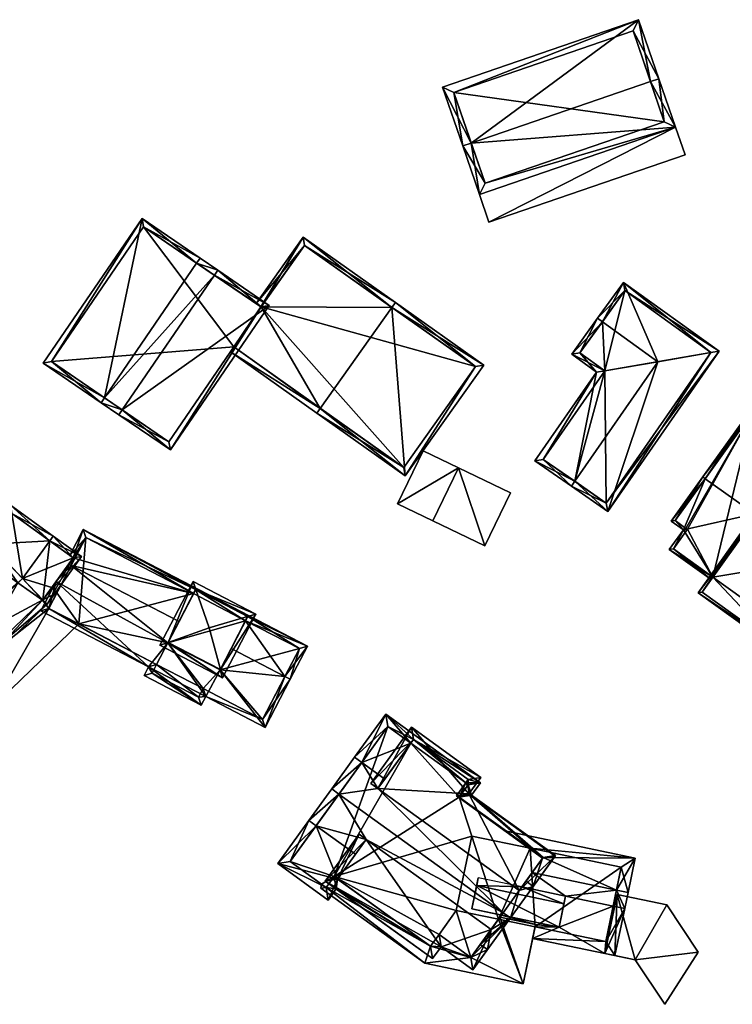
# Model space of a CAD drawing. Header units: inches. Extents: x 2685601 to 2690022, y 1235992 to 1239010.
# Tile 356 of 390: x 2689449 to 2689509, y 1237909 to 1237992. Entities that reach past the tile are written whole.
import ezdxf

# ---------------------------------------------------------------- set-up
doc = ezdxf.new("R2010")
doc.units = ezdxf.units.IN
doc.header["$MEASUREMENT"] = 0
doc.layers.add('Gebaeude Einzelhaus', color=10, linetype='Continuous')
doc.layers.add('Offenes Gebaeude', color=10, linetype='Continuous')

msp = doc.modelspace()

# ---------------------------------------------------------------- meshes
at = {"layer": 'Gebaeude Einzelhaus'}
mesh = msp.add_polyface(dxfattribs=at)
corners = [(2689487.091, 1237981.527, 516.248), (2689501.208, 1237991.934, 512.835), (2689484.674, 1237986.256, 512.835), (2689502.207, 1237986.717, 516.248), (2689502.915, 1237986.96, 516.248), (2689486.381, 1237981.283, 516.248), (2689504.324, 1237982.859, 513.34), (2689487.79, 1237977.181, 513.34), (2689485.626, 1237985.791, 513.321), (2689500.743, 1237990.981, 513.322), (2689488.256, 1237978.134, 513.843), (2689503.371, 1237983.325, 513.843), (2689503.371, 1237983.325, 502.174), (2689500.743, 1237990.981, 502.174), (2689485.626, 1237985.791, 502.174), (2689488.256, 1237978.134, 502.174)]
mesh.append_faces([[corners[k] for k in face] for face in [(3, 9, 4), (11, 3, 4), (6, 10, 11), (6, 11, 4), (7, 10, 6), (0, 10, 5), (8, 0, 5), (5, 10, 7), (2, 8, 5), (9, 8, 1), (4, 9, 1), (1, 8, 2), (7, 0, 5), (7, 6, 0), (0, 6, 3), (3, 6, 4), (0, 2, 5), (4, 1, 3), (3, 1, 0), (0, 1, 2)]], dxfattribs={"color": 13})
mesh.append_faces([[corners[k] for k in face] for face in [(12, 15, 14), (12, 14, 13), (10, 15, 12), (10, 12, 11), (0, 15, 10), (14, 15, 8), (8, 15, 0), (13, 14, 8), (9, 13, 8), (12, 13, 9), (3, 12, 9), (11, 12, 3)]], dxfattribs={"color": 41})
mesh = msp.add_polyface(dxfattribs=at)
corners = [(2689465.72, 1237970.803, 513.245), (2689464.226, 1237971.824, 511.097), (2689463.944, 1237971.411, 511.097), (2689465.438, 1237970.39, 513.245), (2689456.18, 1237960.046, 511.097), (2689457.675, 1237959.024, 513.245), (2689455.898, 1237959.633, 511.097), (2689457.393, 1237958.611, 513.245), (2689461.736, 1237955.644, 508.695), (2689470.065, 1237967.835, 508.695), (2689459.343, 1237975.16, 507.431), (2689451.014, 1237962.969, 507.431), (2689469.37, 1237967.704, 509.127), (2689459.474, 1237974.465, 507.741), (2689451.709, 1237963.1, 507.741), (2689461.605, 1237956.339, 509.128), (2689469.363, 1237967.709, 506.513), (2689459.474, 1237974.465, 499.252), (2689469.37, 1237967.704, 506.514), (2689469.363, 1237967.709, 499.252), (2689451.709, 1237963.1, 499.252), (2689461.605, 1237956.339, 499.252), (2689467.067, 1237964.334, 506.528), (2689467.067, 1237964.334, 499.252), (2689469.37, 1237967.704, 499.252)]
mesh.append_faces([[corners[k] for k in face] for face in [(8, 15, 12), (8, 12, 9), (5, 15, 7), (7, 15, 8), (4, 5, 6), (14, 4, 6), (6, 5, 7), (11, 14, 6), (13, 14, 10), (10, 14, 11), (2, 13, 1), (1, 13, 10), (3, 2, 0), (12, 3, 0), (9, 12, 0), (0, 2, 1), (4, 11, 6), (1, 10, 2), (2, 10, 4), (4, 10, 11), (5, 9, 3), (3, 9, 0), (7, 8, 5), (5, 8, 9), (5, 6, 7), (3, 4, 5), (5, 4, 6), (0, 2, 3), (3, 2, 4), (0, 1, 2)]], dxfattribs={"color": 13})
mesh.append_faces([[corners[k] for k in face] for face in [(19, 23, 17), (17, 23, 20), (20, 23, 21), (19, 24, 23), (12, 22, 18), (22, 21, 23), (12, 15, 22), (22, 15, 21), (4, 15, 5), (4, 21, 15), (4, 14, 21), (21, 14, 20), (14, 13, 20), (20, 13, 17), (17, 16, 19), (16, 12, 18), (16, 2, 12), (12, 2, 3), (17, 13, 16), (16, 13, 2)]], dxfattribs={"color": 41})
mesh = msp.add_polyface(dxfattribs=at)
corners = [(2689480.409, 1237967.675, 508.19), (2689480.699, 1237968.084, 508.19), (2689472.93, 1237973.598, 506.42), (2689469.363, 1237967.709, 506.513), (2689468.95, 1237967.991, 506.42), (2689469.37, 1237967.704, 506.514), (2689474.362, 1237959.156, 508.19), (2689467.067, 1237964.334, 506.528), (2689466.785, 1237963.921, 506.53), (2689474.073, 1237958.749, 508.19), (2689481.524, 1237953.46, 506.42), (2689488.15, 1237962.794, 506.42), (2689481.405, 1237954.158, 506.517), (2689487.453, 1237962.675, 506.517), (2689473.049, 1237972.9, 506.513), (2689487.453, 1237962.675, 499.252), (2689473.049, 1237972.9, 499.252), (2689469.363, 1237967.709, 499.252), (2689481.405, 1237954.158, 499.252), (2689467.067, 1237964.334, 499.252), (2689469.37, 1237967.704, 499.252)]
mesh.append_faces([[corners[k] for k in face] for face in [(6, 8, 7), (6, 9, 8), (1, 14, 2), (2, 14, 4), (4, 14, 3), (1, 0, 14), (10, 13, 11), (11, 13, 1), (1, 13, 0), (10, 12, 13), (10, 9, 12), (12, 9, 6), (0, 11, 1), (9, 10, 6), (6, 10, 0), (0, 10, 11), (6, 8, 9), (6, 7, 8), (0, 5, 6), (6, 5, 7), (0, 2, 5), (5, 2, 3), (3, 2, 4), (0, 1, 2)]], dxfattribs={"color": 13})
mesh.append_faces([[corners[k] for k in face] for face in [(15, 20, 16), (16, 20, 17), (15, 18, 20), (20, 18, 19), (13, 12, 15), (15, 12, 18), (18, 6, 19), (19, 6, 7), (18, 12, 6), (16, 17, 14), (14, 17, 3), (0, 16, 14), (0, 15, 16), (0, 13, 15)]], dxfattribs={"color": 41})
mesh = msp.add_polyface(dxfattribs=at)
corners = [(2689498.155, 1237966.457, 508.984), (2689499.936, 1237969.78, 507.44), (2689497.749, 1237966.75, 508.984), (2689502.826, 1237963.087, 508.983), (2689507.298, 1237963.852, 507.647), (2689507.989, 1237963.97, 507.44), (2689495.824, 1237953.004, 508.984), (2689495.539, 1237952.593, 508.984), (2689498.608, 1237950.462, 507.44), (2689495.563, 1237963.72, 507.44), (2689498.355, 1237962.322, 507.647), (2689497.664, 1237962.204, 507.44), (2689492.47, 1237954.724, 507.44), (2689500.049, 1237969.082, 507.647), (2689498.483, 1237951.158, 507.646), (2689496.261, 1237963.833, 507.647), (2689493.166, 1237954.85, 507.647), (2689507.298, 1237963.852, 501.483), (2689500.049, 1237969.082, 501.483), (2689496.261, 1237963.833, 501.483), (2689498.355, 1237962.322, 501.483), (2689493.166, 1237954.85, 501.483), (2689498.483, 1237951.158, 501.483)]
mesh.append_faces([[corners[k] for k in face] for face in [(6, 14, 7), (16, 6, 7), (7, 14, 8), (12, 16, 7), (10, 16, 11), (15, 10, 11), (11, 16, 12), (9, 15, 11), (0, 15, 2), (13, 0, 2), (2, 15, 9), (1, 13, 2), (5, 14, 4), (4, 13, 5), (8, 14, 5), (5, 13, 1), (11, 6, 10), (10, 6, 3), (11, 12, 6), (6, 12, 7), (0, 10, 3), (0, 9, 10), (10, 9, 11), (0, 2, 9), (6, 8, 3), (3, 8, 4), (4, 8, 5), (6, 7, 8), (5, 1, 4), (4, 1, 3), (3, 1, 0), (0, 1, 2)]], dxfattribs={"color": 13})
mesh.append_faces([[corners[k] for k in face] for face in [(20, 22, 21), (18, 20, 19), (17, 22, 20), (17, 20, 18), (14, 22, 17), (14, 17, 4), (21, 22, 6), (6, 22, 14), (16, 21, 6), (20, 21, 16), (10, 20, 16), (19, 20, 10), (15, 19, 10), (18, 19, 0), (0, 19, 15), (13, 18, 0), (17, 18, 13), (4, 17, 13)]], dxfattribs={"color": 41})
mesh = msp.add_polyface(dxfattribs=at)
corners = [(2689506.828, 1237953.225, 521.809), (2689510.794, 1237959.183, 516.502), (2689506.625, 1237953.371, 521.809), (2689510.98, 1237950.248, 521.809), (2689511.183, 1237950.102, 521.809), (2689526.314, 1237948.051, 516.501), (2689517.655, 1237945.46, 521.809), (2689517.86, 1237945.314, 521.809), (2689521.943, 1237942.386, 521.809), (2689522.146, 1237942.24, 521.809), (2689503.948, 1237949.638, 518.308), (2689504.98, 1237948.896, 518.308), (2689507.461, 1237944.913, 516.943), (2689503.79, 1237947.239, 516.753), (2689507.316, 1237944.71, 516.753), (2689513.934, 1237940.271, 516.944), (2689517.44, 1237937.449, 516.753), (2689518.701, 1237939.206, 518.401), (2689513.788, 1237940.068, 516.753), (2689519.539, 1237938.605, 518.402), (2689517.383, 1237937.798, 516.944), (2689518.644, 1237939.555, 518.592), (2689519.481, 1237938.954, 518.592), (2689504.296, 1237949.695, 518.498), (2689505.194, 1237949.035, 518.489), (2689505.329, 1237948.954, 518.499), (2689504.139, 1237947.296, 516.943), (2689525.965, 1237947.994, 516.686), (2689521.679, 1237951.069, 516.686), (2689510.851, 1237958.834, 516.688), (2689519.481, 1237938.954, 503.621), (2689525.965, 1237947.994, 503.621), (2689510.851, 1237958.834, 503.621), (2689504.296, 1237949.695, 503.621), (2689505.194, 1237949.035, 503.621), (2689505.329, 1237948.954, 503.621), (2689504.139, 1237947.296, 503.621), (2689507.461, 1237944.913, 503.621), (2689513.934, 1237940.271, 503.621), (2689517.383, 1237937.798, 503.621), (2689518.644, 1237939.555, 503.621)]
mesh.append_faces([[corners[k] for k in face] for face in [(1, 29, 2), (2, 29, 0), (1, 28, 29), (27, 9, 8), (1, 5, 28), (28, 5, 27), (27, 5, 9), (11, 26, 13), (13, 26, 14), (14, 26, 12), (11, 25, 26), (11, 24, 25), (0, 23, 2), (2, 23, 10), (10, 23, 11), (11, 23, 24), (17, 22, 19), (19, 22, 9), (9, 22, 8), (17, 21, 22), (15, 20, 18), (18, 20, 16), (16, 20, 17), (17, 20, 21), (15, 7, 6), (8, 19, 9), (15, 17, 7), (7, 17, 8), (8, 17, 19), (18, 16, 15), (15, 16, 17), (3, 12, 4), (12, 13, 14), (0, 11, 3), (3, 11, 12), (12, 11, 13), (0, 10, 11), (0, 2, 10), (5, 8, 9), (5, 7, 8), (5, 6, 7), (5, 4, 6), (5, 1, 4), (4, 1, 3), (3, 1, 0), (0, 1, 2)]], dxfattribs={"color": 13})
mesh.append_faces([[corners[k] for k in face] for face in [(38, 40, 39), (37, 31, 38), (38, 31, 40), (40, 31, 30), (37, 32, 31), (32, 34, 33), (37, 35, 32), (32, 35, 34), (37, 36, 35), (22, 21, 30), (30, 21, 40), (21, 20, 40), (40, 20, 39), (39, 20, 38), (38, 20, 15), (12, 26, 37), (37, 26, 36), (26, 35, 36), (26, 25, 35), (25, 24, 35), (35, 24, 34), (24, 33, 34), (24, 23, 33), (0, 29, 23), (23, 29, 33), (33, 29, 32), (32, 28, 31), (31, 28, 27), (32, 29, 28), (27, 30, 31), (27, 22, 30), (27, 8, 22)]], dxfattribs={"color": 41})
mesh = msp.add_polyface(dxfattribs=at)
corners = [(2689451.555, 1237947.976, 507.846), (2689454.235, 1237946.65, 506.803), (2689451.849, 1237948.381, 507.846), (2689450.98, 1237943.016, 506.98), (2689451.333, 1237942.65, 506.803), (2689449.256, 1237944.808, 507.846), (2689446.133, 1237948.055, 506.424), (2689445.358, 1237946.985, 506.424), (2689445.576, 1237946.826, 506.511), (2689446.479, 1237947.695, 506.582), (2689448.259, 1237950.985, 506.424), (2689453.536, 1237946.539, 506.98), (2689448.37, 1237950.286, 506.584), (2689446.51, 1237947.725, 506.584), (2689439.363, 1237941.54, 506.424), (2689442.846, 1237938.641, 507.846), (2689442.485, 1237938.294, 507.846), (2689440.07, 1237941.526, 506.582), (2689444.561, 1237936.135, 506.803), (2689444.575, 1237936.843, 506.977), (2689450.954, 1237942.98, 506.977), (2689451.729, 1237944.049, 503.831), (2689453.536, 1237946.539, 505.077), (2689450.98, 1237943.016, 503.831), (2689453.536, 1237946.539, 496.755), (2689451.729, 1237944.049, 496.755), (2689448.37, 1237950.286, 496.755), (2689446.51, 1237947.725, 496.755), (2689445.576, 1237946.826, 496.755), (2689449.256, 1237944.808, 496.755), (2689450.98, 1237943.016, 496.755), (2689448.87, 1237944.436, 496.755), (2689440.07, 1237941.526, 496.755), (2689442.452, 1237939.051, 503.831), (2689442.452, 1237939.051, 496.755), (2689442.846, 1237938.641, 503.831), (2689442.846, 1237938.641, 496.755), (2689444.575, 1237936.843, 503.831), (2689450.954, 1237942.98, 503.831), (2689450.954, 1237942.98, 496.755), (2689444.575, 1237936.843, 496.755)]
mesh.append_faces([[corners[k] for k in face] for face in [(15, 19, 16), (19, 20, 4), (4, 20, 3), (16, 19, 18), (18, 19, 4), (18, 15, 16), (18, 3, 15), (15, 3, 5), (18, 4, 3), (6, 17, 14), (14, 17, 16), (16, 17, 15), (6, 9, 17), (9, 15, 5), (9, 14, 15), (15, 14, 16), (9, 6, 14), (6, 8, 7), (6, 9, 8), (6, 13, 9), (10, 12, 6), (6, 12, 13), (10, 2, 12), (12, 2, 0), (4, 11, 1), (1, 11, 2), (2, 11, 0), (4, 3, 11), (10, 0, 2), (6, 9, 10), (10, 9, 0), (0, 9, 5), (6, 8, 9), (6, 7, 8), (3, 0, 5), (4, 1, 3), (3, 1, 0), (0, 1, 2)]], dxfattribs={"color": 13})
mesh.append_faces([[corners[k] for k in face] for face in [(31, 40, 36), (29, 39, 31), (31, 39, 40), (29, 30, 39), (23, 20, 38), (23, 3, 20), (20, 19, 38), (38, 19, 37), (19, 35, 37), (19, 15, 35), (34, 31, 36), (32, 28, 34), (34, 28, 31), (15, 33, 35), (33, 32, 34), (15, 17, 33), (33, 17, 32), (9, 8, 17), (17, 8, 32), (32, 8, 28), (27, 31, 28), (27, 29, 31), (29, 25, 30), (29, 24, 25), (27, 26, 29), (29, 26, 24), (13, 27, 9), (9, 27, 8), (8, 27, 28), (13, 12, 27), (27, 12, 26), (0, 22, 12), (12, 22, 26), (26, 22, 24), (0, 11, 22), (22, 21, 24), (24, 21, 25), (21, 3, 23), (22, 11, 21), (21, 11, 3)]], dxfattribs={"color": 41})
mesh = msp.add_polyface(dxfattribs=at)
corners = [(2689517.32, 1237944.993, 522.236), (2689517.524, 1237944.846, 522.237), (2689517.86, 1237945.314, 521.809), (2689517.655, 1237945.46, 521.809), (2689511.183, 1237950.102, 521.809), (2689510.644, 1237949.78, 522.237), (2689510.98, 1237950.248, 521.809), (2689510.847, 1237949.634, 522.237), (2689506.214, 1237943.604, 516.716), (2689513.094, 1237938.67, 516.716), (2689506.563, 1237943.661, 516.897), (2689513.036, 1237939.019, 516.897), (2689513.934, 1237940.271, 503.621), (2689513.036, 1237939.019, 503.621), (2689513.934, 1237940.271, 516.944), (2689507.461, 1237944.913, 516.943), (2689507.461, 1237944.913, 503.621), (2689506.563, 1237943.661, 503.621)]
mesh.append_faces([[corners[k] for k in face] for face in [(0, 1, 11), (8, 11, 9), (9, 11, 1), (5, 10, 8), (8, 10, 11), (5, 7, 10), (3, 2, 0), (0, 2, 1), (5, 4, 7), (5, 6, 4), (7, 9, 0), (0, 9, 1), (5, 8, 7), (7, 8, 9), (0, 4, 7), (7, 4, 5), (5, 4, 6), (0, 3, 4), (0, 2, 3), (0, 1, 2)]], dxfattribs={"color": 13})
mesh.append_faces([[corners[k] for k in face] for face in [(16, 13, 17), (16, 12, 13), (11, 10, 13), (13, 10, 17), (15, 7, 4), (17, 10, 16), (16, 10, 15), (15, 10, 7), (0, 14, 3), (0, 11, 14), (14, 11, 12), (12, 11, 13)]], dxfattribs={"color": 41})
mesh = msp.add_polyface(dxfattribs=at)
corners = [(2689453.536, 1237946.539, 505.077), (2689454.374, 1237948.933, 504.243), (2689453.241, 1237946.753, 505.059), (2689463.677, 1237943.532, 504.409), (2689463.858, 1237943.879, 504.279), (2689463.88, 1237943.868, 504.279), (2689473.28, 1237939.101, 504.243), (2689453.368, 1237945.916, 505.286), (2689453.162, 1237946.023, 505.286), (2689462.459, 1237941.189, 505.286), (2689468.253, 1237941.594, 504.279), (2689468.072, 1237941.246, 504.409), (2689471.388, 1237936.545, 505.286), (2689471.831, 1237936.315, 505.286), (2689466.854, 1237938.903, 505.286), (2689452.1, 1237944.56, 504.806), (2689450.808, 1237942.075, 504.054), (2689459.891, 1237937.351, 504.054), (2689464.324, 1237934.116, 503.831), (2689459.51, 1237936.619, 503.831), (2689464.705, 1237934.849, 504.054), (2689461.521, 1237939.386, 504.741), (2689465.918, 1237937.101, 504.741), (2689469.715, 1237932.244, 504.054), (2689472.606, 1237938.889, 504.409), (2689454.586, 1237948.259, 504.409), (2689451.481, 1237942.288, 504.188), (2689460.566, 1237937.564, 504.188), (2689460.185, 1237936.831, 503.966), (2689464.111, 1237934.79, 503.966), (2689464.493, 1237935.523, 504.188), (2689469.503, 1237932.918, 504.188), (2689468.072, 1237941.246, 496.755), (2689472.606, 1237938.889, 496.755), (2689454.586, 1237948.259, 496.755), (2689463.677, 1237943.532, 496.755), (2689452.162, 1237943.598, 503.831), (2689452.162, 1237943.598, 496.755), (2689451.481, 1237942.288, 503.831), (2689454.004, 1237940.976, 503.831), (2689460.566, 1237937.564, 496.755), (2689454.004, 1237940.976, 496.755), (2689460.185, 1237936.831, 496.755), (2689464.111, 1237934.79, 496.755), (2689464.493, 1237935.523, 496.755), (2689469.503, 1237932.918, 496.755), (2689461.521, 1237939.386, 496.755), (2689451.481, 1237942.288, 496.755), (2689465.918, 1237937.101, 496.755)]
mesh.append_faces([[corners[k] for k in face] for face in [(20, 31, 23), (23, 31, 13), (13, 31, 12), (20, 30, 31), (18, 29, 20), (20, 29, 30), (17, 28, 19), (19, 28, 18), (18, 28, 29), (17, 27, 28), (15, 26, 16), (16, 26, 17), (17, 26, 27), (15, 7, 26), (15, 8, 7), (25, 4, 3), (25, 1, 4), (25, 2, 1), (25, 0, 2), (25, 7, 0), (0, 7, 8), (5, 4, 1), (5, 1, 6), (6, 10, 5), (13, 24, 6), (6, 24, 10), (10, 24, 11), (13, 12, 24), (15, 7, 8), (15, 21, 7), (7, 21, 9), (22, 12, 14), (22, 23, 12), (12, 23, 13), (21, 20, 22), (22, 20, 23), (15, 17, 21), (21, 17, 20), (20, 17, 18), (18, 17, 19), (15, 16, 17), (12, 11, 14), (13, 6, 12), (12, 6, 11), (11, 6, 10), (5, 10, 6), (3, 7, 9), (3, 0, 7), (7, 0, 8), (6, 1, 5), (5, 1, 4), (4, 1, 3), (3, 1, 0), (0, 1, 2)]], dxfattribs={"color": 13})
mesh.append_faces([[corners[k] for k in face] for face in [(44, 48, 45), (45, 48, 33), (33, 48, 32), (44, 46, 48), (46, 41, 35), (35, 41, 34), (34, 41, 37), (37, 41, 47), (42, 40, 43), (43, 40, 44), (44, 40, 46), (46, 40, 41), (24, 12, 33), (33, 12, 45), (45, 12, 31), (31, 30, 45), (45, 30, 44), (30, 29, 44), (44, 29, 43), (29, 28, 43), (43, 28, 42), (28, 40, 42), (28, 27, 40), (40, 39, 41), (39, 26, 38), (40, 27, 39), (39, 27, 26), (26, 36, 38), (36, 34, 37), (36, 25, 34), (26, 7, 36), (36, 7, 25), (34, 3, 35), (34, 25, 3), (33, 32, 24), (24, 32, 11)]], dxfattribs={"color": 41})
mesh = msp.add_polyface(dxfattribs=at)
corners = [(2689461.539, 1237939.42, 506.234), (2689466.13, 1237936.428, 506.045), (2689465.94, 1237937.143, 506.238), (2689460.848, 1237939.174, 506.045), (2689465.008, 1237940.655, 507.183), (2689463.645, 1237944.553, 506.045), (2689463.886, 1237943.865, 506.246), (2689468.926, 1237941.806, 506.045), (2689468.235, 1237941.603, 506.246), (2689461.521, 1237939.386, 506.22), (2689465.918, 1237937.101, 506.221), (2689468.253, 1237941.594, 506.238), (2689463.858, 1237943.879, 506.234), (2689463.858, 1237943.879, 504.279), (2689468.253, 1237941.594, 496.755), (2689463.858, 1237943.879, 496.755), (2689468.253, 1237941.594, 504.279), (2689462.459, 1237941.189, 505.286), (2689461.521, 1237939.386, 504.741), (2689463.677, 1237943.532, 504.409), (2689463.677, 1237943.532, 496.755), (2689465.918, 1237937.101, 504.741), (2689466.854, 1237938.903, 505.286), (2689468.072, 1237941.246, 504.409), (2689468.072, 1237941.246, 496.755), (2689461.521, 1237939.386, 496.755), (2689465.918, 1237937.101, 496.755)]
mesh.append_faces([[corners[k] for k in face] for face in [(12, 0, 5), (6, 12, 5), (8, 6, 7), (7, 2, 11), (11, 8, 7), (7, 6, 5), (10, 2, 1), (9, 10, 1), (1, 2, 7), (0, 9, 3), (5, 0, 3), (3, 9, 1), (7, 6, 8), (8, 6, 4), (7, 5, 6), (2, 8, 4), (1, 7, 2), (2, 7, 8), (6, 0, 4), (6, 5, 0), (0, 5, 3), (0, 2, 4), (3, 1, 0), (0, 1, 2)]], dxfattribs={"color": 13})
mesh.append_faces([[corners[k] for k in face] for face in [(20, 24, 25), (25, 24, 26), (20, 15, 24), (24, 15, 14), (16, 24, 14), (16, 23, 24), (22, 2, 21), (21, 2, 10), (16, 11, 23), (23, 11, 22), (22, 11, 2), (18, 21, 9), (9, 21, 10), (19, 13, 20), (20, 13, 15), (17, 12, 19), (19, 12, 13), (9, 0, 18), (18, 0, 17), (17, 0, 12), (16, 8, 11), (16, 6, 8), (16, 13, 6), (6, 13, 12), (16, 14, 13), (13, 14, 15)]], dxfattribs={"color": 41})
mesh = msp.add_polyface(dxfattribs=at)
corners = [(2689451.481, 1237942.288, 503.831), (2689446.681, 1237933.931, 503.831), (2689454.004, 1237940.976, 503.831), (2689444.575, 1237936.843, 503.831), (2689442.091, 1237938.704, 503.831), (2689450.98, 1237943.016, 503.831), (2689452.162, 1237943.598, 503.831), (2689450.954, 1237942.98, 503.831), (2689451.729, 1237944.049, 503.831), (2689442.846, 1237938.641, 503.831), (2689442.452, 1237939.051, 503.831), (2689452.162, 1237943.598, 496.755), (2689451.729, 1237944.049, 496.755), (2689442.091, 1237938.704, 496.755), (2689442.452, 1237939.051, 496.755), (2689446.681, 1237933.931, 496.755), (2689454.004, 1237940.976, 496.755), (2689442.846, 1237938.641, 496.755), (2689444.575, 1237936.843, 496.755), (2689451.481, 1237942.288, 496.755), (2689450.954, 1237942.98, 496.755), (2689450.98, 1237943.016, 496.755)]
mesh.append_faces([[corners[k] for k in face] for face in [(4, 9, 10), (4, 3, 9), (5, 6, 8), (3, 0, 7), (7, 0, 5), (5, 0, 6), (4, 1, 3), (3, 1, 0), (0, 1, 2)]], dxfattribs={"color": 13})
mesh.append_faces([[corners[k] for k in face] for face in [(15, 19, 16), (19, 21, 11), (11, 21, 12), (19, 20, 21), (15, 18, 19), (19, 18, 20), (15, 13, 18), (18, 13, 17), (17, 13, 14), (15, 16, 1), (1, 16, 2), (1, 4, 15), (15, 4, 13), (13, 10, 14), (13, 4, 10), (6, 11, 8), (8, 11, 12)]], dxfattribs={"color": 41})
mesh = msp.add_polyface(dxfattribs=at)
corners = [(2689484.549, 1237913.741, 508.946), (2689487.063, 1237912.849, 509.161), (2689484.381, 1237914.788, 509.161), (2689487.231, 1237911.801, 508.946), (2689488.466, 1237913.511, 509.548), (2689487.859, 1237913.95, 509.548), (2689483.664, 1237913.797, 508.811), (2689484.38, 1237914.789, 509.16), (2689475.71, 1237918.621, 508.596), (2689475.829, 1237919.461, 508.81), (2689483.833, 1237912.75, 508.596), (2689474.013, 1237923.959, 509.549), (2689477.342, 1237921.553, 509.548), (2689470.781, 1237920.769, 508.269), (2689475.038, 1237917.691, 508.269), (2689473.405, 1237924.399, 509.549), (2689475.94, 1237926.625, 512.322), (2689475.333, 1237927.064, 512.322), (2689478.246, 1237922.803, 510.849), (2689489.786, 1237916.615, 512.322), (2689488.761, 1237915.2, 510.849), (2689490.393, 1237916.176, 512.322), (2689477.866, 1237929.29, 509.549), (2689477.259, 1237929.729, 509.549), (2689479.232, 1237927.09, 510.377), (2689491.136, 1237918.484, 510.377), (2689492.32, 1237918.841, 509.548), (2689491.712, 1237919.28, 509.548), (2689479.808, 1237927.886, 509.549), (2689482.214, 1237931.216, 508.375), (2689487.88, 1237927.578, 508.269), (2689479.883, 1237933.359, 508.269), (2689486.847, 1237927.866, 508.375), (2689486.625, 1237927.559, 508.483), (2689487.13, 1237926.539, 508.635), (2689481.992, 1237930.909, 508.483), (2689485.842, 1237926.476, 508.865), (2689493.114, 1237921.22, 508.865), (2689494.194, 1237921.433, 508.635), (2689480.051, 1237932.312, 508.483), (2689486.833, 1237927.409, 508.483), (2689493.147, 1237921.265, 508.849), (2689486.083, 1237926.37, 508.849), (2689471.828, 1237920.937, 508.483), (2689474.869, 1237918.738, 508.483), (2689475.541, 1237919.668, 508.81), (2689492.058, 1237922.052, 506.994), (2689486.083, 1237926.37, 498.069), (2689493.147, 1237921.265, 507.231), (2689492.058, 1237922.052, 498.069), (2689486.833, 1237927.409, 498.069), (2689486.625, 1237927.559, 498.069), (2689480.051, 1237932.312, 498.069), (2689481.992, 1237930.909, 498.069), (2689471.828, 1237920.937, 498.069), (2689474.481, 1237919.018, 507.273), (2689474.481, 1237919.018, 498.069), (2689474.869, 1237918.738, 507.273), (2689475.541, 1237919.668, 507.273), (2689483.664, 1237913.797, 507.273), (2689484.381, 1237914.788, 507.273), (2689487.063, 1237912.849, 507.273), (2689491.356, 1237918.788, 508.98), (2689492.235, 1237920.004, 507.843), (2689489.641, 1237916.415, 507.388), (2689489.517, 1237916.243, 507.273), (2689475.541, 1237919.668, 498.069), (2689487.136, 1237923.079, 498.069), (2689485.829, 1237916.816, 498.069), (2689487.063, 1237912.849, 498.069), (2689489.393, 1237916.072, 498.069), (2689484.381, 1237914.788, 498.069), (2689483.664, 1237913.797, 498.069), (2689474.869, 1237918.738, 498.069)]
mesh.append_faces([[corners[k] for k in face] for face in [(0, 1, 3), (3, 1, 4), (4, 1, 5), (0, 2, 1), (8, 6, 10), (10, 6, 0), (0, 6, 2), (8, 9, 6), (8, 45, 9), (13, 44, 14), (14, 44, 8), (8, 44, 45), (15, 43, 13), (13, 43, 44), (15, 11, 43), (17, 16, 15), (15, 16, 11), (23, 22, 17), (17, 22, 16), (39, 29, 35), (32, 40, 33), (37, 26, 27), (41, 38, 37), (37, 38, 26), (40, 34, 42), (42, 34, 41), (41, 34, 38), (29, 30, 32), (32, 30, 40), (40, 30, 34), (39, 31, 29), (29, 31, 30), (39, 23, 31), (39, 22, 23), (25, 21, 19), (27, 26, 25), (25, 26, 21), (19, 21, 5), (5, 21, 4), (34, 37, 38), (38, 37, 26), (26, 37, 27), (34, 36, 37), (34, 33, 36), (35, 22, 28), (29, 31, 35), (35, 31, 22), (22, 31, 23), (34, 30, 33), (33, 30, 32), (32, 30, 29), (29, 30, 31), (22, 24, 28), (25, 26, 27), (25, 21, 26), (24, 19, 25), (25, 19, 21), (22, 16, 24), (24, 16, 19), (23, 17, 22), (22, 17, 16), (19, 20, 21), (21, 20, 4), (4, 20, 5), (16, 18, 19), (19, 18, 20), (16, 11, 18), (18, 11, 12), (17, 15, 16), (16, 15, 11), (13, 11, 15), (8, 9, 14), (14, 9, 13), (13, 9, 11), (11, 9, 12), (0, 6, 10), (10, 6, 8), (8, 6, 9), (0, 2, 6), (6, 2, 7), (5, 1, 4), (4, 1, 3), (3, 1, 0), (0, 1, 2)]], dxfattribs={"color": 13})
mesh.append_faces([[corners[k] for k in face] for face in [(56, 66, 73), (66, 71, 72), (66, 68, 71), (71, 68, 69), (69, 68, 70), (66, 67, 68), (66, 47, 67), (67, 47, 49), (47, 51, 50), (66, 53, 47), (47, 53, 51), (66, 52, 53), (56, 54, 66), (66, 54, 52), (37, 48, 41), (37, 63, 48), (64, 5, 65), (65, 5, 61), (61, 5, 1), (64, 19, 5), (62, 25, 64), (64, 25, 19), (37, 27, 63), (63, 27, 62), (62, 27, 25), (2, 61, 1), (7, 60, 2), (2, 60, 61), (6, 7, 2), (6, 60, 7), (6, 59, 60), (59, 9, 58), (58, 9, 45), (59, 6, 9), (58, 44, 57), (58, 45, 44), (44, 55, 57), (55, 54, 56), (44, 43, 55), (55, 43, 54), (22, 11, 16), (11, 54, 43), (22, 52, 11), (11, 52, 54), (22, 39, 52), (52, 35, 53), (52, 39, 35), (33, 40, 51), (51, 40, 50), (40, 47, 50), (40, 42, 47), (47, 46, 49), (46, 41, 48), (47, 42, 46), (46, 42, 41)]], dxfattribs={"color": 41})
mesh = msp.add_polyface(dxfattribs=at)
corners = [(2689491.136, 1237918.484, 510.377), (2689494.161, 1237921.388, 509.189), (2689486.889, 1237926.644, 509.189), (2689490.393, 1237916.176, 511.042), (2689482.045, 1237932.263, 508.695), (2689487.894, 1237928.034, 508.695), (2689479.232, 1237927.09, 510.377), (2689478.624, 1237927.529, 510.377), (2689489.786, 1237916.615, 511.042), (2689486.847, 1237927.866, 508.911), (2689482.214, 1237931.216, 508.911), (2689493.114, 1237921.22, 509.404), (2689485.842, 1237926.476, 509.405), (2689485.842, 1237926.476, 508.865), (2689493.114, 1237921.22, 508.865), (2689486.625, 1237927.559, 508.483), (2689486.847, 1237927.866, 508.375), (2689486.625, 1237927.559, 498.069), (2689486.847, 1237927.866, 498.069), (2689482.214, 1237931.216, 508.375), (2689482.214, 1237931.216, 498.069), (2689481.992, 1237930.909, 508.483), (2689479.808, 1237927.886, 509.549), (2689481.992, 1237930.909, 498.069), (2689491.712, 1237919.28, 509.548)]
mesh.append_faces([[corners[k] for k in face] for face in [(4, 10, 7), (7, 10, 6), (0, 3, 8), (11, 1, 0), (0, 1, 3), (9, 2, 12), (12, 2, 11), (11, 2, 1), (4, 5, 10), (10, 5, 9), (9, 5, 2), (3, 0, 8), (6, 4, 7), (0, 2, 6), (6, 2, 4), (4, 2, 5), (3, 1, 0), (0, 1, 2)]], dxfattribs={"color": 13})
mesh.append_faces([[corners[k] for k in face] for face in [(20, 17, 23), (20, 18, 17), (0, 24, 11), (11, 24, 14), (21, 19, 23), (23, 19, 20), (6, 10, 22), (22, 10, 21), (21, 10, 19), (19, 16, 20), (20, 16, 18), (10, 9, 19), (19, 9, 16), (16, 17, 18), (16, 15, 17), (15, 12, 13), (16, 9, 15), (15, 9, 12), (12, 11, 13), (13, 11, 14)]], dxfattribs={"color": 41})
mesh = msp.add_polyface(dxfattribs=at)
corners = [(2689490.393, 1237916.176, 511.468), (2689489.786, 1237916.615, 511.468), (2689488.761, 1237915.2, 510.849), (2689484.549, 1237913.741, 509.554), (2689478.246, 1237922.803, 510.849), (2689487.231, 1237911.801, 509.554), (2689474.781, 1237919.293, 509.123), (2689477.637, 1237923.243, 510.849), (2689483.833, 1237912.75, 509.123), (2689483.664, 1237913.798, 509.387), (2689484.38, 1237914.789, 509.82), (2689487.063, 1237912.849, 509.82), (2689475.829, 1237919.461, 509.389), (2689477.342, 1237921.553, 509.548), (2689475.829, 1237919.461, 508.81), (2689483.664, 1237913.797, 508.811), (2689484.38, 1237914.789, 509.16), (2689484.381, 1237914.788, 509.161), (2689487.063, 1237912.849, 509.161), (2689487.859, 1237913.95, 509.548)]
mesh.append_faces([[corners[k] for k in face] for face in [(5, 11, 0), (0, 11, 1), (12, 7, 4), (9, 6, 12), (12, 6, 7), (9, 8, 6), (5, 3, 11), (11, 3, 10), (10, 3, 9), (9, 3, 8), (3, 6, 8), (3, 4, 6), (6, 4, 7), (0, 2, 5), (5, 2, 3), (3, 2, 4), (0, 1, 2)]], dxfattribs={"color": 13})
mesh.append_faces([[corners[k] for k in face] for face in [(11, 19, 2), (11, 18, 19), (17, 11, 10), (17, 18, 11), (9, 16, 10), (9, 15, 16), (14, 9, 12), (14, 15, 9), (12, 13, 14), (12, 4, 13)]], dxfattribs={"color": 41})
mesh = msp.add_polyface(dxfattribs=at)
corners = [(2689494.503, 1237915.401, 507.388), (2689492.27, 1237914.451, 506.563), (2689498.371, 1237913.178, 506.563), (2689492.474, 1237915.429, 507.158), (2689500.038, 1237916.976, 508.98), (2689499.209, 1237913.004, 506.563), (2689499.059, 1237917.18, 508.98), (2689495.048, 1237918.017, 508.98), (2689492.514, 1237915.618, 507.273), (2689489.641, 1237916.415, 507.388), (2689489.517, 1237916.243, 507.273), (2689500.318, 1237918.318, 507.843), (2689499.339, 1237918.522, 507.843), (2689492.235, 1237920.004, 507.843), (2689491.356, 1237918.788, 508.98), (2689492.058, 1237922.052, 506.994), (2689500.924, 1237921.224, 506.563), (2689490.069, 1237923.489, 506.563), (2689493.147, 1237921.265, 507.231), (2689494.913, 1237917.368, 509.53), (2689487.553, 1237918.903, 509.53), (2689487.688, 1237919.553, 508.98), (2689487.141, 1237916.936, 508.596), (2689494.503, 1237915.401, 508.596), (2689498.434, 1237914.186, 507.158), (2689499.741, 1237920.449, 506.994), (2689487.141, 1237916.936, 507.388), (2689498.434, 1237914.186, 498.069), (2689499.741, 1237920.449, 498.069), (2689492.058, 1237922.052, 498.069), (2689492.474, 1237915.429, 498.069), (2689489.393, 1237916.072, 498.069), (2689487.136, 1237923.079, 498.069), (2689485.829, 1237916.816, 498.069)]
mesh.append_faces([[corners[k] for k in face] for face in [(25, 11, 12), (17, 16, 15), (15, 16, 25), (25, 16, 11), (4, 12, 11), (4, 6, 12), (24, 1, 3), (24, 2, 1), (24, 5, 2), (24, 4, 5), (24, 6, 4), (20, 23, 19), (20, 22, 23), (20, 14, 21), (20, 19, 14), (14, 19, 7), (12, 18, 13), (11, 16, 12), (12, 16, 18), (18, 16, 15), (15, 16, 17), (7, 13, 14), (4, 12, 6), (6, 12, 7), (7, 12, 13), (4, 11, 12), (8, 9, 10), (3, 0, 8), (8, 0, 9), (0, 6, 7), (0, 2, 6), (6, 2, 4), (4, 2, 5), (3, 1, 0), (0, 1, 2)]], dxfattribs={"color": 13})
mesh.append_faces([[corners[k] for k in face] for face in [(30, 28, 27), (31, 29, 30), (30, 29, 28), (33, 32, 31), (31, 32, 29), (27, 24, 30), (30, 24, 3), (28, 29, 25), (25, 29, 15), (12, 28, 25), (12, 27, 28), (12, 24, 27), (12, 6, 24), (0, 7, 23), (23, 7, 19), (9, 22, 26), (9, 23, 22), (9, 0, 23), (21, 22, 20), (21, 26, 22)]], dxfattribs={"color": 41})
mesh = msp.add_polyface(dxfattribs=at)
corners = [(2689474.415, 1237918.7, 507.273), (2689474.869, 1237918.738, 507.273), (2689474.481, 1237919.018, 507.273), (2689483.189, 1237912.356, 507.273), (2689483.664, 1237913.797, 507.273), (2689475.541, 1237919.668, 507.273), (2689487.063, 1237912.849, 507.273), (2689491.473, 1237910.628, 507.273), (2689489.517, 1237916.243, 507.273), (2689492.514, 1237915.618, 507.273), (2689484.381, 1237914.788, 507.273), (2689474.415, 1237918.7, 498.069), (2689474.481, 1237919.018, 498.069), (2689483.189, 1237912.356, 498.069), (2689491.473, 1237910.628, 498.069), (2689492.474, 1237915.429, 507.158), (2689492.474, 1237915.429, 498.069), (2689474.869, 1237918.738, 498.069), (2689483.664, 1237913.797, 498.069), (2689475.541, 1237919.668, 498.069), (2689487.063, 1237912.849, 498.069), (2689484.381, 1237914.788, 498.069), (2689489.393, 1237916.072, 498.069)]
mesh.append_faces([[corners[k] for k in face] for face in [(4, 6, 10), (6, 7, 8), (8, 7, 9), (4, 3, 6), (6, 3, 7), (5, 1, 4), (4, 1, 3), (3, 1, 0), (0, 1, 2)]], dxfattribs={"color": 13})
mesh.append_faces([[corners[k] for k in face] for face in [(14, 22, 16), (13, 20, 14), (14, 20, 22), (13, 18, 20), (20, 18, 21), (11, 17, 13), (13, 17, 18), (18, 17, 19), (11, 12, 17), (15, 14, 16), (9, 7, 15), (15, 7, 14), (7, 3, 14), (14, 3, 13), (3, 0, 13), (13, 0, 11), (11, 2, 12), (11, 0, 2)]], dxfattribs={"color": 41})
at = {"layer": 'Offenes Gebaeude'}
mesh = msp.add_polyface(dxfattribs=at)
corners = [(2689504.324, 1237982.859, 513.34), (2689488.585, 1237974.868, 512.482), (2689505.119, 1237980.545, 512.482), (2689487.79, 1237977.181, 513.34), (2689504.324, 1237982.859, 513.24), (2689505.119, 1237980.545, 512.382), (2689487.79, 1237977.181, 513.24), (2689488.585, 1237974.868, 512.382)]
mesh.append_faces([[corners[k] for k in face] for face in [(3, 1, 0), (0, 1, 2)]], dxfattribs={"color": 13})
mesh.append_faces([[corners[k] for k in face] for face in [(4, 7, 6), (5, 7, 4), (2, 7, 5), (1, 7, 2), (6, 7, 1), (3, 6, 1), (4, 6, 0), (0, 6, 3), (5, 4, 2), (2, 4, 0)]], dxfattribs={"color": 41})
mesh = msp.add_polyface(dxfattribs=at)
corners = [(2689486.015, 1237954.146, 507.131), (2689488.246, 1237947.558, 506.135), (2689490.401, 1237952.035, 506.135), (2689483.03, 1237955.583, 506.135), (2689480.876, 1237951.106, 506.135), (2689483.86, 1237949.669, 507.131), (2689486.015, 1237954.146, 507.031), (2689490.401, 1237952.035, 506.035), (2689483.03, 1237955.583, 506.035), (2689480.876, 1237951.106, 506.035), (2689483.86, 1237949.669, 507.031), (2689488.246, 1237947.558, 506.035)]
mesh.append_faces([[corners[k] for k in face] for face in [(5, 1, 0), (4, 5, 0), (3, 4, 0), (0, 1, 2)]], dxfattribs={"color": 13})
mesh.append_faces([[corners[k] for k in face] for face in [(6, 11, 10), (6, 10, 9), (6, 9, 8), (7, 11, 6), (2, 11, 7), (1, 11, 2), (10, 11, 1), (5, 10, 1), (9, 10, 4), (4, 10, 5), (8, 9, 3), (3, 9, 4), (6, 8, 3), (0, 6, 3), (7, 6, 2), (2, 6, 0)]], dxfattribs={"color": 41})
mesh = msp.add_polyface(dxfattribs=at)
corners = [(2689500.928, 1237912.645, 506.562), (2689506.215, 1237913.303, 505.566), (2689503.59, 1237917.274, 505.566), (2689503.408, 1237908.894, 506.562), (2689499.408, 1237918.146, 505.566), (2689499.209, 1237913.004, 506.563), (2689498.371, 1237913.178, 506.563), (2689503.408, 1237908.894, 506.462), (2689506.215, 1237913.303, 505.466), (2689503.59, 1237917.274, 505.466), (2689499.408, 1237918.146, 505.466), (2689498.371, 1237913.178, 506.463), (2689500.928, 1237912.645, 506.462)]
mesh.append_faces([[corners[k] for k in face] for face in [(0, 4, 5), (5, 4, 6), (0, 2, 4), (3, 1, 0), (0, 1, 2)]], dxfattribs={"color": 13})
mesh.append_faces([[corners[k] for k in face] for face in [(10, 12, 11), (9, 12, 10), (8, 12, 9), (7, 12, 8), (3, 0, 7), (7, 0, 12), (5, 12, 0), (5, 11, 12), (5, 6, 11), (6, 4, 11), (11, 4, 10), (4, 2, 10), (10, 2, 9), (2, 1, 9), (9, 1, 8), (1, 7, 8), (1, 3, 7)]], dxfattribs={"color": 41})

doc.saveas('drawing.dxf')
